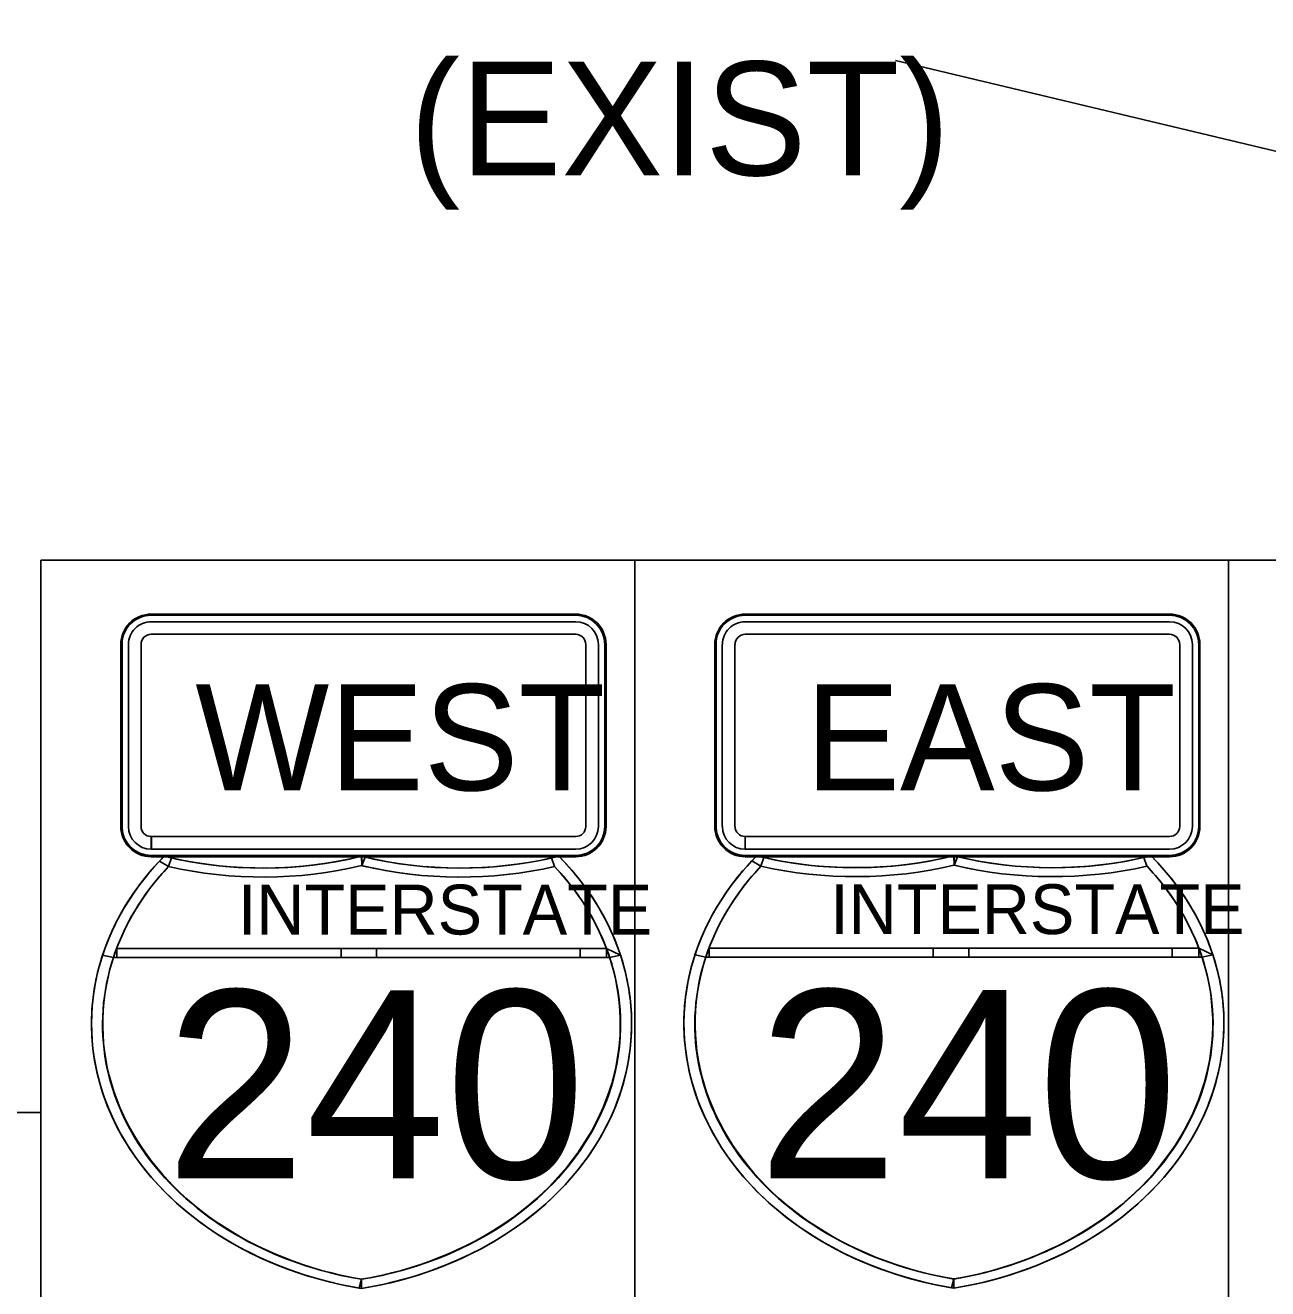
# Model space of a CAD drawing. Extents: x 886234 to 968767, y 455416 to 684046.
# Drawn here: x 918964 to 920194, y 515496 to 516746 of the extents above; entities that cross this region are included whole.
import ezdxf

# ---------------------------------------------------------------- set-up
doc = ezdxf.new("R2010")
doc.units = 0
for name, color, linetype in [('TC CONSTRUCTION PROPOSED ROADWAY SHADE', 7, 'Continuous'), ('TC DEV SIGN BLACK 239', 7, 'Continuous'), ('TC DEV SIGN BLACK ZERO', 7, 'Continuous'), ('TC DEV SIGN WHITE', 7, 'Continuous'), ('TC LABEL TEXT', 7, 'Continuous')]:
    doc.layers.add(name, color=color, linetype=linetype)

msp = doc.modelspace()

# ---------------------------------------------------------------- linework, layer by layer
at = {"layer": 'TC CONSTRUCTION PROPOSED ROADWAY SHADE'}
for points in [[(918979.4, 516216.9), (919567.1, 516216.9), (919567.1, 515123.8), (918979.4, 515123.8)], [(920154.8, 516216.9), (920742.5, 516216.9), (920742.5, 515123.8), (920154.8, 515123.8)]]:
    msp.add_lwpolyline(points, close=True, dxfattribs=at)
at = {"layer": 'TC DEV SIGN BLACK 239'}
for p, q in [((919508.7, 516156), (919088.6, 516156)), ((920096.4, 516156), (919676.4, 516156)), ((919508.7, 516143.5), (919088.6, 516143.5)), ((920096.4, 516143.5), (919676.4, 516143.5)), ((919066.1, 516133.5), (919066.1, 515953.5)), ((919078.6, 516133.5), (919078.6, 515953.5)), ((919518.7, 515953.5), (919518.7, 516133.5)), ((919531.2, 515953.5), (919531.2, 516133.5)), ((919653.8, 516133.5), (919653.8, 515953.5)), ((919666.3, 516133.5), (919666.3, 515953.5)), ((920106.4, 515953.5), (920106.4, 516133.5)), ((920118.9, 515953.5), (920118.9, 516133.5)), ((919088.6, 515931), (919088.6, 515943.5)), ((919088.8, 515943.5), (919508.7, 515943.5)), ((919088.8, 515943.5), (919088.8, 515931)), ((919676.4, 515931), (919676.4, 515943.5)), ((919676.5, 515943.5), (920096.4, 515943.5)), ((919676.5, 515943.5), (919676.5, 515931)), ((919088.8, 515931), (919508.7, 515931)), ((919676.5, 515931), (920096.4, 515931))]:
    msp.add_line(p, q, dxfattribs=at)
for centre, major_axis, start_param, end_param in [((919088.6, 516133.5), (22.5, 0), 1.570796, 3.141593), ((919508.7, 516133.5), (22.5, 0), 0, 1.570796), ((919676.4, 516133.5), (22.5, 0), 1.570796, 3.141593), ((920096.4, 516133.5), (22.5, 0), 0, 1.570796), ((919088.6, 516133.5), (10, 0), 1.570796, 3.141593), ((919508.7, 516133.5), (10, 0), 0, 1.570796), ((919676.4, 516133.5), (10, 0), 1.570796, 3.141593), ((920096.4, 516133.5), (10, 0), 0, 1.570796), ((919088.6, 515953.5), (22.5, 0), 3.141593, 4.712389), ((919088.6, 515953.5), (10, 0), 3.141593, 4.712389), ((919508.7, 515953.5), (22.5, 0), 4.712389, 6.283185), ((919508.7, 515953.5), (10, 0), 4.712389, 6.283185), ((919676.4, 515953.5), (22.5, 0), 3.141593, 4.712389), ((919676.4, 515953.5), (10, 0), 3.141593, 4.712389), ((920096.4, 515953.5), (22.5, 0), 4.712389, 6.283185), ((920096.4, 515953.5), (10, 0), 4.712389, 6.283185)]:
    msp.add_ellipse(centre, major_axis=major_axis, ratio=0.999865, start_param=start_param, end_param=end_param, dxfattribs=at)
at = {"layer": 'TC DEV SIGN BLACK ZERO'}
for p, q in [((919508.7, 516163.5), (919088.6, 516163.5)), ((919088.6, 516162.3), (919088.6, 516162.3)), ((919508.7, 516162.3), (919088.6, 516162.3)), ((919508.7, 516162.3), (919508.7, 516162.3)), ((920096.4, 516163.5), (919676.4, 516163.5)), ((919676.4, 516162.3), (919676.4, 516162.3)), ((920096.4, 516162.3), (919676.4, 516162.3)), ((920096.4, 516162.3), (920096.4, 516162.3)), ((919058.6, 516133.5), (919058.6, 515953.5)), ((919059.9, 516133.5), (919059.9, 515953.5)), ((919059.9, 516133.5), (919059.9, 516133.5)), ((919537.5, 516133.5), (919537.5, 516133.5)), ((919537.5, 515953.5), (919537.5, 516133.5)), ((919538.7, 515953.5), (919538.7, 516133.5)), ((919646.3, 516133.5), (919646.3, 515953.5)), ((919647.6, 516133.5), (919647.6, 515953.5)), ((919647.6, 516133.5), (919647.6, 516133.5)), ((920125.2, 516133.5), (920125.2, 516133.5)), ((920125.2, 515953.5), (920125.2, 516133.5)), ((920126.4, 515953.5), (920126.4, 516133.5)), ((919059.9, 515953.5), (919059.9, 515953.5)), ((919537.5, 515953.5), (919537.5, 515953.5)), ((919647.6, 515953.5), (919647.6, 515953.5)), ((920125.2, 515953.5), (920125.2, 515953.5)), ((919088.6, 515923.5), (919088.6, 515924.8)), ((919088.6, 515924.8), (919088.6, 515924.8)), ((919088.7, 515924.8), (919508.7, 515924.8)), ((919088.7, 515924.8), (919088.7, 515923.5)), ((919088.7, 515923.5), (919508.7, 515923.5)), ((919105.8, 515913.7), (919108.8, 515922.3)), ((919297.1, 515914.7), (919296.8, 515924)), ((919297.1, 515915.3), (919296.8, 515924)), ((919484.9, 515922.3), (919487.9, 515913.7)), ((919508.7, 515924.8), (919508.7, 515924.8)), ((919676.4, 515923.5), (919676.4, 515924.8)), ((919676.4, 515924.8), (919676.4, 515924.8)), ((919676.4, 515924.8), (920096.4, 515924.8)), ((919676.4, 515924.8), (919676.4, 515923.5)), ((919676.4, 515923.5), (920096.4, 515923.5)), ((919691.9, 515914.1), (919695, 515922.7)), ((919883.3, 515915), (919883, 515924.3)), ((919883.3, 515915.7), (919883, 515924.3)), ((920071, 515922.7), (920074, 515914.1)), ((920096.4, 515924.8), (920096.4, 515924.8)), ((919054.5, 515832.8), (919539.2, 515832.8)), ((919276.5, 515832.8), (919054.5, 515832.8)), ((919311.6, 515832.8), (919276.5, 515832.8)), ((919513, 515832.8), (919311.6, 515832.8)), ((919539.2, 515832.8), (919513, 515832.8)), ((919553.1, 515826.2), (919539.2, 515832.8)), ((919640.7, 515833.2), (920125.3, 515833.2)), ((919862.6, 515833.2), (919640.7, 515833.2)), ((919897.8, 515833.2), (919862.6, 515833.2)), ((920099.1, 515833.2), (919897.8, 515833.2)), ((920125.3, 515833.2), (920099.1, 515833.2)), ((920139.2, 515826.5), (920125.3, 515833.2)), ((919051.4, 515823.9), (919542.3, 515823.9)), ((919051.4, 515823.9), (919054.5, 515823.9)), ((919054.5, 515823.9), (919276.5, 515823.9)), ((919276.5, 515823.9), (919311.6, 515823.9)), ((919311.6, 515823.9), (919513, 515823.9)), ((919513, 515823.9), (919539.2, 515823.9)), ((919542.1, 515824.5), (919539.2, 515823.9)), ((919539.2, 515823.9), (919542.3, 515823.9)), ((919637.5, 515824.3), (920128.4, 515824.3)), ((919637.5, 515824.3), (919640.7, 515824.3)), ((919640.7, 515824.3), (919862.6, 515824.3)), ((919862.6, 515824.3), (919897.8, 515824.3)), ((919897.8, 515824.3), (920099.1, 515824.3)), ((920099.1, 515824.3), (920125.3, 515824.3)), ((920128.2, 515824.9), (920125.3, 515824.3)), ((920125.3, 515824.3), (920128.4, 515824.3)), ((919029.7, 515759.6), (919029.7, 515756.9)), ((919564, 515756.9), (919564, 515759.7)), ((919615.8, 515760), (919615.8, 515757.3)), ((920150.2, 515757.2), (920150.2, 515760)), ((919296.8, 515496.5), (919296.8, 515505.6)), ((919883, 515496.8), (919883, 515505.9))]:
    msp.add_line(p, q, dxfattribs=at)
for points in [[(919096.9, 515919.1), (919105.8, 515913.7)], [(919105.8, 515913.7), (919096.9, 515919.1)], [(919101.7, 515924), (919101.6, 515924), (919101.6, 515924)], [(919108.8, 515922.3), (919105.8, 515913.7)], [(919297.1, 515923.9), (919297.1, 515915.3), (919300.3, 515923.2)], [(919300.3, 515923.2), (919297.1, 515914.7)], [(919487.9, 515913.7), (919484.9, 515922.3)], [(919492, 515924), (919492, 515924), (919492, 515924)], [(919683.1, 515919.4), (919691.9, 515914.1)], [(919691.9, 515914.1), (919683.1, 515919.4)], [(919687.8, 515924.3), (919687.8, 515924.3), (919687.8, 515924.3)], [(919695, 515922.7), (919691.9, 515914.1)], [(919883.3, 515924.3), (919883.3, 515915.7), (919886.4, 515923.5)], [(919886.4, 515923.5), (919883.3, 515915)], [(920074, 515914.1), (920071, 515922.7)], [(920078.2, 515924.3), (920078.2, 515924.3), (920078.2, 515924.3)], [(919296.8, 515914.7), (919297.1, 515915.3)], [(919883, 515915), (919883.3, 515915.7)], [(919054.5, 515832.8), (919054.5, 515823.9)], [(919054.5, 515823.9), (919054.5, 515832.8)], [(919276.5, 515823.9), (919276.5, 515832.8)], [(919276.5, 515832.8), (919276.5, 515823.9)], [(919311.6, 515832.8), (919311.6, 515823.9)], [(919311.6, 515823.9), (919311.6, 515832.8)], [(919513, 515823.9), (919513, 515832.8)], [(919513, 515832.8), (919513, 515823.9)], [(919539.2, 515832.8), (919553.1, 515826.2)], [(919539.2, 515823.9), (919539.2, 515832.8)], [(919539.2, 515832.8), (919539.2, 515823.9), (919542.1, 515824.5), (919539.2, 515832.8)], [(919640.7, 515833.2), (919640.7, 515824.3)], [(919640.7, 515824.3), (919640.7, 515833.2)], [(919862.6, 515824.3), (919862.6, 515833.2)], [(919862.6, 515833.2), (919862.6, 515824.3)], [(919897.8, 515833.2), (919897.8, 515824.3)], [(919897.8, 515824.3), (919897.8, 515833.2)], [(920099.1, 515824.3), (920099.1, 515833.2)], [(920099.1, 515833.2), (920099.1, 515824.3)], [(920125.3, 515833.2), (920139.2, 515826.5)], [(920125.3, 515824.3), (920125.3, 515833.2)], [(920125.3, 515833.2), (920125.3, 515824.3), (920128.2, 515824.9), (920125.3, 515833.2)], [(919040.6, 515826.2), (919051.4, 515823.9)], [(919051.4, 515823.9), (919040.6, 515826.2)], [(919542.3, 515823.9), (919542.1, 515824.5)], [(919553.1, 515826.2), (919542.3, 515823.9)], [(919542.3, 515823.9), (919553.1, 515826.2)], [(919626.8, 515826.5), (919637.5, 515824.3)], [(919637.5, 515824.2), (919626.8, 515826.5)], [(920128.4, 515824.3), (920128.2, 515824.9)], [(920139.2, 515826.5), (920128.4, 515824.3)], [(920128.4, 515824.3), (920139.2, 515826.5)], [(919294.5, 515496.9), (919296.8, 515505.6)], [(919296.8, 515505.6), (919294.5, 515496.9), (919296.8, 515496.5)], [(919296.8, 515505.6), (919296.8, 515496.5)], [(919880.7, 515497.2), (919883, 515505.9)], [(919883, 515505.9), (919880.7, 515497.2), (919883, 515496.8)], [(919883, 515505.9), (919883, 515496.8)]]:
    msp.add_lwpolyline(points, dxfattribs=at)
for centre, major_axis, ratio, start_param, end_param in [((919088.6, 516133.5), (30, 0), 0.999865, 1.570796, 3.141593), ((919088.6, 516133.5), (28.8, 0), 0.999865, 1.570796, 3.141593), ((919508.7, 516133.5), (30, 0), 0.999865, 0, 1.570796), ((919508.7, 516133.5), (28.8, 0), 0.999865, 0, 1.570796), ((919676.4, 516133.5), (30, 0), 0.999865, 1.570796, 3.141593), ((919676.4, 516133.5), (28.8, 0), 0.999865, 1.570796, 3.141593), ((920096.4, 516133.5), (30, 0), 0.999865, 0, 1.570796), ((920096.4, 516133.5), (28.8, 0), 0.999865, 0, 1.570796), ((919088.6, 515953.5), (30, 0), 0.999865, 3.141593, 4.712389), ((919088.6, 515953.5), (28.8, 0), 0.999865, 3.141593, 4.712389), ((919508.7, 515953.5), (30, 0), 0.999865, 4.712389, 6.283185), ((919508.7, 515953.5), (28.8, 0), 0.999865, 4.712389, 6.283185), ((919676.4, 515953.5), (30, 0), 0.999865, 3.141593, 4.712389), ((919676.4, 515953.5), (28.8, 0), 0.999865, 3.141593, 4.712389), ((920096.4, 515953.5), (30, 0), 0.999865, 4.712389, 6.283185), ((920096.4, 515953.5), (28.8, 0), 0.999865, 4.712389, 6.283185), ((919363.6, 515758.3), (-334, 0), 0.800002, 5.614188, 7.652625), ((919363.6, 515758.3), (-334, 0), 0.800002, 5.637358, 6.026219), ((919363.6, 515758.3), (-334, 0), 0.800002, 5.614216, 5.637358), ((919199.3, 516179.5), (334, 0), 0.800002, 4.415792, 5.008922), ((919199.3, 516179.5), (334, 0), 0.800002, 4.415856, 4.438209), ((919199.3, 516179.5), (334, 0), 0.800002, 4.438209, 5.008909), ((919394.4, 516179.5), (334, 0), 0.800002, 4.415856, 5.008986), ((919230, 515758.3), (334, 0), 0.800002, 4.913746, 6.952183), ((919394.4, 516179.5), (334, 0), 0.800002, 4.416709, 4.426515), ((919394.4, 516179.5), (334, 0), 0.800002, 4.426515, 4.986569), ((919394.4, 516179.5), (334, 0), 0.800002, 4.986569, 5.008922), ((919230, 515758.3), (334, 0), 0.800002, 0.256966, 0.66897), ((919949.8, 515758.6), (-334, 0), 0.800002, 5.614188, 7.652625), ((919949.8, 515758.6), (-334, 0), 0.800002, 5.637358, 6.026219), ((919949.8, 515758.6), (-334, 0), 0.800002, 5.614216, 5.637358), ((919785.4, 516179.9), (334, 0), 0.800002, 4.415792, 5.008922), ((919785.4, 516179.9), (334, 0), 0.800002, 4.415856, 4.438209), ((919785.4, 516179.9), (334, 0), 0.800002, 4.438209, 5.008909), ((919980.6, 516179.9), (334, 0), 0.800002, 4.415856, 5.008986), ((919816.2, 515758.6), (334, 0), 0.800002, 4.913746, 6.952183), ((919980.6, 516179.9), (334, 0), 0.800002, 4.416709, 4.426515), ((919980.6, 516179.9), (334, 0), 0.800002, 4.426515, 4.986569), ((919980.6, 516179.9), (334, 0), 0.800002, 4.986569, 5.008922), ((919816.2, 515758.6), (334, 0), 0.800002, 0.256966, 0.66897), ((919363.6, 515758.3), (-322.9, 0), 0.800002, 5.637358, 7.64558), ((919363.6, 515758.3), (-322.9, 0), 0.800002, 5.637358, 6.026219), ((919199.3, 516179.5), (345.1, 0), 0.800002, 4.438209, 4.999074), ((919199.3, 516179.5), (345.1, 0), 0.800002, 4.438209, 4.999074), ((919394.4, 516179.5), (345.1, 0), 0.800002, 4.425704, 4.986569), ((919230, 515758.3), (322.9, 0), 0.800002, 4.920791, 6.929013), ((919394.6, 516179.1), (344.6, 0), 0.800002, 4.425686, 4.986568), ((919230, 515758.3), (322.9, 0), 0.800002, 0.292795, 0.645828), ((919949.8, 515758.6), (-322.9, 0), 0.800002, 5.637358, 7.64558), ((919949.8, 515758.6), (-322.9, 0), 0.800002, 5.637358, 6.026219), ((919785.4, 516179.9), (345.1, 0), 0.800002, 4.438209, 4.999074), ((919785.4, 516179.9), (345.1, 0), 0.800002, 4.438209, 4.999074), ((919980.6, 516179.9), (345.1, 0), 0.800002, 4.425704, 4.986569), ((919816.2, 515758.6), (322.9, 0), 0.800002, 4.920791, 6.929013), ((919980.7, 516179.5), (344.6, 0), 0.800002, 4.425686, 4.986568), ((919816.2, 515758.6), (322.9, 0), 0.800002, 0.292795, 0.645828), ((919363.6, 515758.3), (-322.9, 0), 0.800002, 5.99039, 6.026219), ((919230, 515758.3), (322.9, 0), 0.800002, 0.256966, 0.292795), ((919949.8, 515758.6), (-322.9, 0), 0.800002, 5.99039, 6.026219), ((919816.2, 515758.6), (322.9, 0), 0.800002, 0.256966, 0.292795), ((919362.1, 515757.5), (-321.6, 0), 0.800002, 6.022151, 7.649781), ((919363.6, 515758.3), (-334, 0), 0.800002, 6.026219, 6.278259), ((919231.6, 515757.5), (321.6, 0), 0.800002, 4.916934, 6.544356), ((919230, 515758.3), (334, 0), 0.800002, 0.005231, 0.256966), ((919948.2, 515757.9), (-321.6, 0), 0.800002, 6.022151, 7.649781), ((919949.8, 515758.6), (-334, 0), 0.800002, 6.026219, 6.278259), ((919817.8, 515757.9), (321.6, 0), 0.800002, 4.916934, 6.544356), ((919816.2, 515758.6), (334, 0), 0.800002, 0.005231, 0.256966), ((919363.6, 515758.3), (-334, 0), 0.800002, 0.004927, 1.362388), ((919230, 515758.3), (334, 0), 0.800002, 4.913748, 6.277955), ((919949.8, 515758.6), (-334, 0), 0.800002, 0.004927, 1.362388), ((919816.2, 515758.6), (334, 0), 0.800002, 4.913748, 6.277955), ((919230, 515758.3), (322.9, 0), 0.800002, 4.920791, 4.921138), ((919816.2, 515758.6), (322.9, 0), 0.800002, 4.920791, 4.921138), ((919363.6, 515758.3), (-334, 0), 0.800002, 1.36935, 1.369438), ((919230, 515758.3), (334, 0), 0.800002, 4.913747, 4.913748), ((919949.8, 515758.6), (-334, 0), 0.800002, 1.36935, 1.369438), ((919816.2, 515758.6), (334, 0), 0.800002, 4.913747, 4.913748)]:
    msp.add_ellipse(centre, major_axis=major_axis, ratio=ratio, start_param=start_param, end_param=end_param, dxfattribs=at)
at = {"layer": 'TC DEV SIGN WHITE'}
for p, q in [((919508.7, 516163.5), (919088.6, 516163.5)), ((920096.4, 516163.5), (919676.4, 516163.5)), ((919058.6, 516133.5), (919058.6, 515953.5)), ((919538.7, 515953.5), (919538.7, 516133.5)), ((919646.3, 516133.5), (919646.3, 515953.5)), ((920126.4, 515953.5), (920126.4, 516133.5)), ((919088.6, 515923.5), (919508.7, 515923.5)), ((919676.4, 515923.5), (920096.4, 515923.5))]:
    msp.add_line(p, q, dxfattribs=at)
for centre, start_param, end_param in [((919088.6, 516133.5), 1.570796, 3.141593), ((919508.7, 516133.5), 0, 1.570796), ((919676.4, 516133.5), 1.570796, 3.141593), ((920096.4, 516133.5), 0, 1.570796), ((919088.6, 515953.5), 3.141593, 4.712389), ((919508.7, 515953.5), 4.712389, 6.283185), ((919676.4, 515953.5), 3.141593, 4.712389), ((920096.4, 515953.5), 4.712389, 6.283185)]:
    msp.add_ellipse(centre, major_axis=(30, 0), ratio=0.999865, start_param=start_param, end_param=end_param, dxfattribs=at)
at = {"layer": 'TC LABEL TEXT'}
msp.add_line((920501.5, 516549.5), (919825.2, 516711.1), dxfattribs=at)
msp.add_lwpolyline([(918979.4, 515670.4), (918893.3, 515670.4), (918168.3, 517026.8)], dxfattribs=at)
for points in [[(918979.4, 516216.9), (919567.1, 516216.9), (919567.1, 515123.8), (918979.4, 515123.8)], [(919567.1, 516216.9), (920154.8, 516216.9), (920154.8, 515123.8), (919567.1, 515123.8)], [(920154.8, 516216.9), (920742.5, 516216.9), (920742.5, 515123.8), (920154.8, 515123.8)]]:
    msp.add_lwpolyline(points, close=True, dxfattribs=at)

# ---------------------------------------------------------------- texts
at = {"layer": 'TC DEV SIGN BLACK 239'}
for s, p in [('WEST', (919132.3, 515989.2)), ('EAST', (919736, 515989.2))]:
    msp.add_text(s, height=105, rotation=360, dxfattribs=at).set_placement(p)
at = {"layer": 'TC DEV SIGN BLACK ZERO'}
for s, height, p in [('INTERSTATE', 49.28, (919174.4, 515846.6)), ('INTERSTATE', 49.28, (919760.5, 515847)), ('240', 186.16, (919103, 515605.3)), ('240', 186.16, (919689.2, 515605.6))]:
    msp.add_text(s, height=height, rotation=360, dxfattribs=at).set_placement(p)
at = {"layer": 'TC LABEL TEXT'}
msp.add_text('(EXIST)', height=112.5, dxfattribs=at).set_placement((919344.2, 516597.5))

doc.saveas('drawing.dxf')
